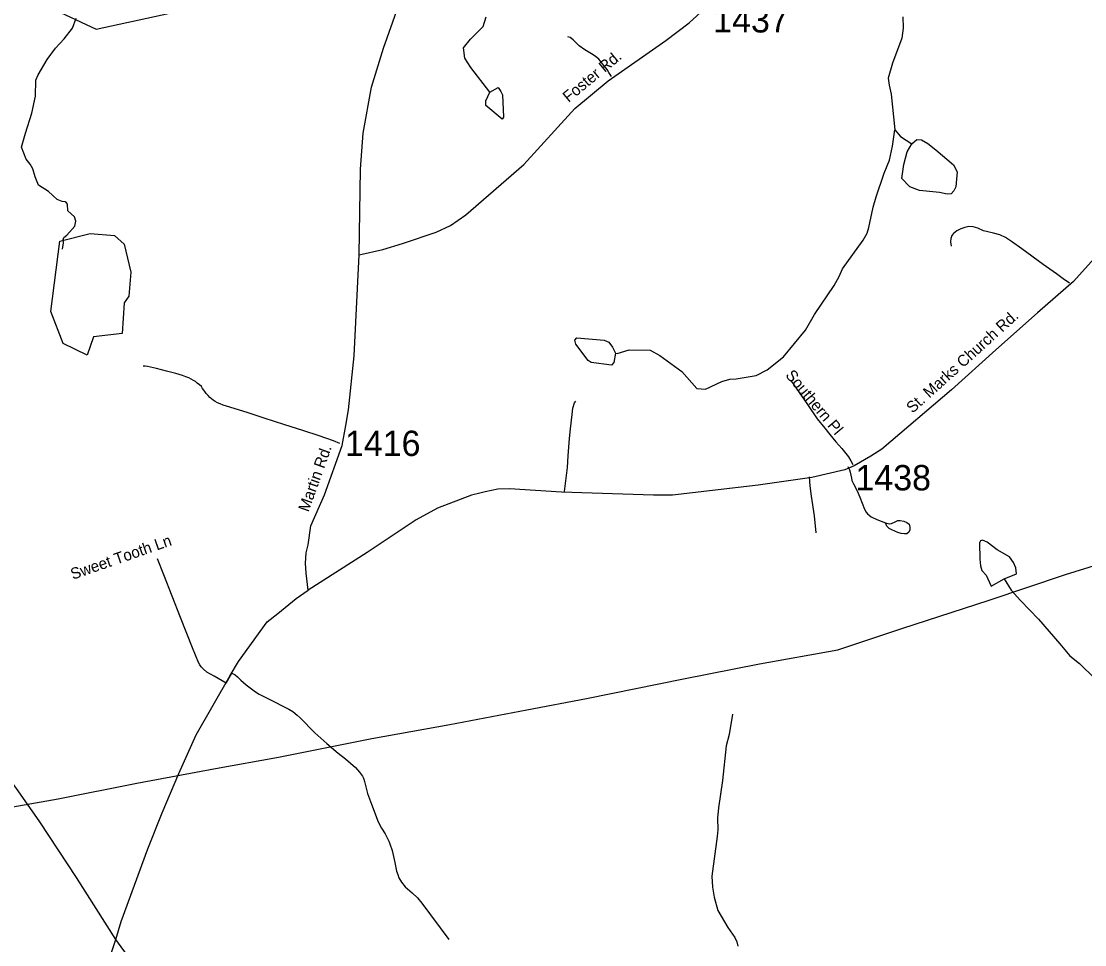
# Model space of a CAD drawing. Extents: x 1268485 to 1426702, y 514839 to 616766.
# Drawn here: x 1298740 to 1304922, y 590065 to 595436 of the extents above; entities that cross this region are included whole.
import ezdxf

# ---------------------------------------------------------------- set-up
doc = ezdxf.new("R2010")
doc.units = 0
for name, color, linetype in [('Old_Level_10', 7, 'Continuous'), ('Old_Level_11', 7, 'Continuous'), ('Old_Level_29', 7, 'Continuous'), ('Old_Level_32', 7, 'Continuous'), ('Old_Level_35', 7, 'Continuous'), ('Old_Level_50', 7, 'Continuous'), ('Old_Level_56', 7, 'Continuous'), ('Old_Level_60', 7, 'Continuous'), ('Old_Level_62', 7, 'Continuous'), ('Old_Level_8', 7, 'Continuous')]:
    doc.layers.add(name, color=color, linetype=linetype)

msp = doc.modelspace()

# ---------------------------------------------------------------- linework, layer by layer
at = {"layer": 'Old_Level_29'}
for points in [[(1299288.73, 590095.988), (1299059.841, 590454.954), (1298846.555, 590779.03), (1298707.717, 590978.306), (1298593.026, 591127.26), (1298434.067, 591325.53), (1298287.182, 591486.562), (1298142.15, 591645.425), (1298031.166, 591778.123), (1297918.961, 591926.38), (1297797.427, 592093.384), (1297606.274, 592336.954)], [(1300142.51, 589094.47), (1300095.881, 589138.374), (1300022.469, 589210.388), (1299977.998, 589277.516), (1299696.747, 589570.119), (1299505.531, 589782.671), (1299448.078, 589868.598), (1299373.059, 589979.801), (1299288.73, 590095.988)]]:
    msp.add_lwpolyline(points, dxfattribs=at)
at = {"layer": 'Old_Level_32'}
for points in [[(1300704.214, 594077.299), (1300711.848, 594575.394), (1300726.681, 594785.2), (1300775.591, 595052.53), (1300845.212, 595278.926), (1300987.662, 595681.596), (1301072.094, 595869.791), (1301305.251, 596338.535)], [(1300704.214, 594077.299), (1300840.831, 594108.945), (1300955.729, 594143.368), (1301151.496, 594209.085), (1301235.087, 594247.51), (1301323.198, 594309.665), (1301660.952, 594603.267), (1301958.438, 594928.232), (1302151.614, 595088.707), (1302486.361, 595324.73), (1302621.915, 595427.569), (1302732.052, 595528.262)], [(1305150.004, 594247.596), (1304855.846, 593921.574), (1304648.206, 593740.772), (1304405.958, 593525.346), (1304147.233, 593291.663), (1303742.661, 592946.395), (1303678.331, 592905.731), (1303581.184, 592850.356), (1303526.962, 592827.753), (1303335.493, 592781.419), (1303022.431, 592738.6), (1302757.455, 592706.715), (1302524.43, 592680.274), (1302414.943, 592679.316), (1301879.419, 592696.096), (1301577.05, 592716.263), (1301509.576, 592714.397), (1301436.271, 592698.356), (1301405.772, 592691.575), (1301356.069, 592680.274), (1301159.516, 592604.557), (1301035.146, 592536.411), (1300749.466, 592346.892), (1300406.595, 592127.114)], [(1300406.595, 592127.114), (1300394.968, 592225.397), (1300392.336, 592283.48), (1300395.745, 592343.441), (1300406.713, 592391.244), (1300423.331, 592500.964), (1300501.601, 592681.28), (1300604.447, 592968.954), (1300626.985, 593084.558), (1300641.24, 593176.317), (1300674.565, 593489.603), (1300704.214, 594077.299)], [(1299288.73, 590095.988), (1299321.025, 590199.19), (1299475.014, 590621.903), (1299558.09, 590832.137), (1299655.325, 591059.894), (1299756.724, 591285.768), (1299954.002, 591631.549), (1300002.836, 591712.23), (1300168.159, 591942.619), (1300231.369, 591991.171), (1300337.384, 592078.683), (1300406.595, 592127.114)], [(1298722.808, 589386.107), (1299069.06, 589690.805), (1299126.712, 589761.48), (1299170.162, 589822.437), (1299224.836, 589914.492), (1299240.932, 589950.723), (1299288.73, 590095.988)]]:
    msp.add_lwpolyline(points, dxfattribs=at)
at = {"layer": 'Old_Level_35'}
msp.add_line((1299930.759, 591585.616), (1299963.772, 591644.363), dxfattribs=at)
for points in [[(1302170.235, 595114.46), (1302155.676, 595137.99), (1302144.603, 595155.727), (1302119.074, 595188.176), (1302106.361, 595203.607), (1302096.621, 595214.885), (1302084.728, 595225.445), (1302070.272, 595236.825), (1302054.38, 595246.565), (1302016.343, 595270.505), (1301983.227, 595293.727), (1301947.343, 595327.561), (1301929.709, 595340.94), (1301917.098, 595345.195)], [(1304833.144, 593912.65), (1304796.85, 593938.435), (1304757.377, 593966.015), (1304680.79, 594021.481), (1304557.144, 594112.525), (1304496.141, 594154.714), (1304461.384, 594177.936), (1304428.576, 594193.11), (1304392.282, 594203.926), (1304357.628, 594210.693), (1304333.637, 594217.87), (1304301.341, 594231.865), (1304272.634, 594240.99), (1304248.643, 594241.451), (1304225.164, 594236.273), (1304201.276, 594228.276), (1304178.515, 594217.049), (1304159.343, 594201.927), (1304148.475, 594189.111), (1304143.041, 594173.168), (1304141.401, 594153.996), (1304145.399, 594128.519)], [(1300592.154, 592980.022), (1300554.732, 592994.991), (1300471.583, 593024.211), (1300376.644, 593055.634), (1300271.145, 593089.315), (1300152.112, 593128.172), (1300051.842, 593159.648), (1299932.091, 593197.838), (1299912.611, 593203.734), (1299895.49, 593210.5), (1299881.238, 593217.267), (1299866.27, 593224.752), (1299854.992, 593231.416), (1299845.354, 593238.951), (1299836.332, 593247.205), (1299826.592, 593258.38), (1299813.879, 593271.144), (1299807.112, 593281.602), (1299801.166, 593290.573), (1299793.579, 593300.313), (1299786.299, 593310.822), (1299775.739, 593321.229), (1299763.026, 593331.737), (1299751.748, 593339.991), (1299740.47, 593347.424), (1299726.424, 593354.96), (1299712.891, 593361.675), (1299697.102, 593368.441), (1299676.289, 593375.875), (1299637.227, 593387.87), (1299584.118, 593401.301), (1299524.96, 593415.553), (1299489.897, 593423.805), (1299473.39, 593427.496), (1299459.856, 593429.752), (1299447.963, 593430.521)], [(1303213.95, 593345.835), (1303310.222, 593206.399), (1303367.021, 593123.456), (1303411.825, 593068.963), (1303440.533, 593033.181), (1303475.802, 592988.787), (1303509.02, 592951.058), (1303548.287, 592901.538), (1303561.718, 592879.29), (1303572.894, 592858.272)], [(1301898.233, 592701.202), (1301915.458, 592839.612), (1301919.764, 592908.92), (1301927.351, 593008.319), (1301932.58, 593065.836), (1301942.217, 593148.626), (1301946.728, 593186.304), (1301955.033, 593216.549), (1301963.85, 593225.879)], [(1303545.109, 592846.891), (1303553.619, 592827.206), (1303558.232, 592812.699), (1303565.409, 592777.994), (1303568.588, 592765.588), (1303577.61, 592744.52), (1303599.755, 592704.945), (1303615.032, 592668.65), (1303641.791, 592598.317), (1303651.121, 592580.991), (1303658.605, 592571.199), (1303667.833, 592562.484), (1303681.264, 592554.077), (1303712.637, 592537.878), (1303762.669, 592518.45), (1303779.381, 592513.989), (1303789.224, 592513.733), (1303798.656, 592514.964), (1303819.264, 592523.832), (1303835.36, 592531.829), (1303848.381, 592533.008), (1303870.424, 592528.856), (1303886.828, 592521.371), (1303901.797, 592510.196), (1303905.078, 592493.433), (1303905.078, 592478.105), (1303899.542, 592464.316), (1303887.546, 592454.986), (1303873.398, 592453.858), (1303855.455, 592456.114), (1303835.77, 592462.829), (1303817.828, 592470.262), (1303801.014, 592477.234), (1303785.738, 592485.949), (1303771.999, 592499.226), (1303762.669, 592518.45)], [(1303319.142, 592785.735), (1303323.653, 592734.164), (1303331.752, 592673.315), (1303348.669, 592558.742), (1303359.332, 592460.83)], [(1299930.759, 591585.616), (1299860.016, 591626.268), (1299819.108, 591650.823), (1299799.525, 591667.124), (1299784.761, 591680.248), (1299776.662, 591693.32), (1299769.998, 591706.392), (1299735.754, 591791.437), (1299665.421, 591968.141), (1299568.842, 592216.766), (1299531.215, 592308.374)], [(1299963.772, 591644.363), (1299982.534, 591634.06), (1299996.273, 591623.192), (1300015.138, 591603.815), (1300046.1, 591577.004), (1300101.259, 591535.071), (1300122.482, 591522.87), (1300177.641, 591494.265), (1300294.418, 591435.365), (1300317.589, 591420.498), (1300344.144, 591400.864), (1300360.343, 591383.947), (1300446.772, 591297.518), (1300515.977, 591235.439), (1300582.619, 591179.203), (1300624.757, 591146.292), (1300683.095, 591094.619), (1300704.83, 591067.809), (1300722.67, 591045.561), (1300728.411, 591032.54), (1300734.46, 591015.059), (1300752.915, 590945.085), (1300774.958, 590882.647), (1300814.123, 590779.351), (1300834.628, 590741.827), (1300854.621, 590710.146), (1300876.151, 590666.624), (1300883.02, 590650.681), (1300895.529, 590612.491), (1300911.113, 590542.26), (1300921.468, 590492.945), (1300928.132, 590473.311), (1300935.001, 590454.19), (1300950.893, 590427.687), (1300972.116, 590401.184), (1301011.281, 590366.326), (1301043.474, 590337.003), (1301069.105, 590307.321), (1301225.047, 590094.682)]]:
    msp.add_lwpolyline(points, dxfattribs=at)
at = {"layer": 'Old_Level_50'}
msp.add_lwpolyline([(1291245.272, 590180.926), (1291622.061, 590363.723), (1291416.54, 590646.227), (1292255.751, 591078.29), (1292409.891, 590829.022), (1293163.468, 591310.941), (1292992.2, 591543.59), (1295972.255, 593055.816), (1296366.17, 592490.809), (1296691.578, 592690.223), (1296554.565, 592906.255), (1296948.479, 593122.287), (1296777.212, 593371.555), (1297188.254, 593570.969), (1296674.451, 594609.585), (1297136.874, 594908.707), (1296965.606, 595340.77), (1298609.774, 595656.509), (1299174.956, 595390.624), (1300236.815, 595623.274)], dxfattribs=at)
at = {"layer": 'Old_Level_56'}
msp.add_lwpolyline([(1298491.327, 590830.995), (1298953.635, 590914.137), (1299411.868, 591003.564), (1299868.219, 591089.027), (1300233.963, 591156.504), (1300776.803, 591264.038), (1301230.874, 591345.544), (1301679.225, 591431.168), (1302024.926, 591497.047), (1302589.926, 591611.94), (1303032.08, 591697.888), (1303486.347, 591779.191), (1303859.46, 591904.547), (1304365.628, 592069.048), (1304809.268, 592218.798), (1305252.867, 592356.543)], dxfattribs=at)
at = {"layer": 'Old_Level_60'}
msp.add_lwpolyline([(1299123.366, 593493.165), (1298983.315, 593561.652), (1298912.265, 593746.917), (1298963.323, 594156.201), (1299139.36, 594201.876), (1299281.359, 594189.214), (1299338.363, 594138.822), (1299376.298, 593977.19), (1299364.302, 593836.268), (1299338.363, 593797.41), (1299326.368, 593620.45), (1299159.353, 593600.817), (1299123.366, 593493.165)], dxfattribs=at)
at = {"layer": 'Old_Level_62'}
for points in [[(1298980.137, 594110.987), (1298985.058, 594146.922), (1298983.418, 594165.018), (1298987.827, 594178.859), (1299004.231, 594192.495), (1299051.29, 594243.45), (1299056.109, 594273.388), (1299048.522, 594297.482), (1299009.46, 594332.443), (1299008.332, 594372.479), (1299002.59, 594380.63), (1298994.593, 594384.834), (1298976.651, 594387.243), (1298948.969, 594399.956), (1298897.911, 594445.119), (1298838.856, 594482.489), (1298819.889, 594530.984), (1298806.971, 594577.326), (1298791.694, 594605.675), (1298768.318, 594634.228), (1298741.764, 594702.869), (1298763.807, 594784.429), (1298800.511, 594901.616), (1298822.76, 595001.118), (1298824.913, 595093.186), (1298837.728, 595124.867), (1298889.812, 595213.705), (1298939.332, 595278.604), (1298988.647, 595333.507), (1299038.167, 595396.406), (1299059.595, 595453.975)], [(1301462.805, 595023.827), (1301352.077, 595166.441), (1301317.321, 595221.241), (1301310.759, 595281.526), (1301351.975, 595332.584), (1301423.743, 595404.968), (1301442.915, 595462.536)], [(1303864.375, 595462.228), (1303866.733, 595396.099), (1303859.454, 595338.274), (1303803.987, 595191.457), (1303779.996, 595105.95), (1303785.02, 595063.812), (1303795.888, 595011.575), (1303817.008, 594804.934)], [(1301462.805, 595023.827), (1301511.505, 595050.689), (1301526.987, 595028.338), (1301536.419, 595008.09), (1301543.493, 594877.881), (1301535.189, 594866.091), (1301440.967, 594946.266), (1301439.634, 594972.308), (1301462.805, 595023.827)], [(1302193.816, 593505.929), (1302203.863, 593503.673), (1302274.401, 593524.076), (1302396.407, 593523.256), (1302451.771, 593491.934), (1302579.621, 593398.943), (1302667.384, 593300.826), (1302717.211, 593295.7), (1302812.355, 593341.529), (1302858.697, 593354.395), (1302894.786, 593355.575), (1303011.256, 593374.901), (1303076.155, 593409.401), (1303169.864, 593483.271), (1303297.611, 593638.392), (1303351.745, 593731.179), (1303465.754, 593898.604), (1303494.974, 593951.969), (1303514.044, 593995.542), (1303633.999, 594162.865), (1303656.965, 594204.388), (1303667.628, 594236.119), (1303692.542, 594355.614), (1303709.868, 594415.232), (1303755.082, 594552.259), (1303786.866, 594627.564), (1303804.705, 594709.174), (1303817.008, 594804.934)], [(1303817.008, 594804.934), (1303850.124, 594766.128), (1303917.074, 594722.554)], [(1303917.074, 594722.554), (1303945.781, 594747.878), (1303973.77, 594747.263), (1304009.245, 594724.451), (1304056.406, 594687.336), (1304158.522, 594600.907), (1304179.54, 594560.409), (1304176.464, 594518.373), (1304171.543, 594472.493), (1304160.881, 594448.758), (1304144.476, 594433.123), (1304122.536, 594429.638), (1304076.604, 594440.71), (1303960.852, 594451.373), (1303905.386, 594472.699), (1303858.531, 594521.809), (1303870.424, 594603.573), (1303890.109, 594677.186), (1303917.074, 594722.554)], [(1302193.816, 593505.929), (1302184.589, 593452.103), (1302170.235, 593436.519), (1302052.638, 593451.232), (1302034.901, 593463.637), (1301962.927, 593557.346), (1301957.493, 593581.49), (1301969.899, 593595.178), (1302127.584, 593581.542), (1302155.369, 593568.88), (1302176.694, 593540.378), (1302193.816, 593505.929)], [(1304452.567, 592192.724), (1304525.258, 592221.022), (1304522.182, 592257.111), (1304506.803, 592287.458), (1304483.53, 592320.113), (1304412.479, 592361.738), (1304355.475, 592407.106), (1304327.793, 592417.717), (1304315.592, 592414.026), (1304309.441, 592402.133), (1304311.184, 592308.066), (1304316.31, 592267.927), (1304323.589, 592241.783), (1304349.016, 592215.178), (1304377.518, 592150.381), (1304452.567, 592192.724)], [(1304452.567, 592192.724), (1304495.115, 592127.671), (1304547.609, 592066.412), (1304653.108, 591957.888), (1304777.882, 591814.916), (1304834.374, 591745.608), (1304891.276, 591700.292), (1304981.396, 591614.118), (1305080.744, 591497.7), (1305129.649, 591450.538), (1305186.654, 591405.222), (1305287.642, 591362.827), (1305315.529, 591354.164), (1305409.443, 591347.961), (1305435.177, 591335.402)], [(1302873.358, 591404.965), (1302854.596, 591287.368), (1302837.167, 591221.7), (1302816.354, 591020.082), (1302792.67, 590860.604), (1302787.237, 590800.626), (1302789.595, 590732.599), (1302784.776, 590694.716), (1302753.403, 590463.263), (1302757.914, 590399.134), (1302768.474, 590340.797), (1302788.775, 590264.312), (1302846.497, 590164.964), (1302887.097, 590105.96), (1302898.682, 590081.713), (1302905.962, 590055.517)]]:
    msp.add_lwpolyline(points, dxfattribs=at)

# ---------------------------------------------------------------- texts
at = {"layer": 'Old_Level_10'}
for s, height, rotation, p in [('Southern Pl', 65.61665, 309.90115, (1303178.117, 593375.599)), ('Sweet Tooth Ln', 65.61666, 19.2307361, (1299039.402, 592187.043))]:
    msp.add_text(s, height=height, rotation=rotation, dxfattribs=at).set_placement(p)
at = {"layer": 'Old_Level_11'}
for s, height, rotation, p in [('Foster Rd.', 65.6167, 39.7172083, (1301921.006, 594960.582)), ('St. Marks Church Rd.', 65.61666, 42.0886889, (1303920.746, 593152.774)), ('Martin Rd.', 65.6167, 70.3277472, (1300409.34, 592577.727))]:
    msp.add_text(s, height=height, rotation=rotation, dxfattribs=at).set_placement(p)
at = {"layer": 'Old_Level_8'}
for s, p in [('1437', (1302761.982, 595370.646)), ('1416', (1300621.125, 592907.239)), ('1438', (1303588.878, 592707.406))]:
    msp.add_text(s, height=147.6375, dxfattribs=at).set_placement(p)

doc.saveas('drawing.dxf')
